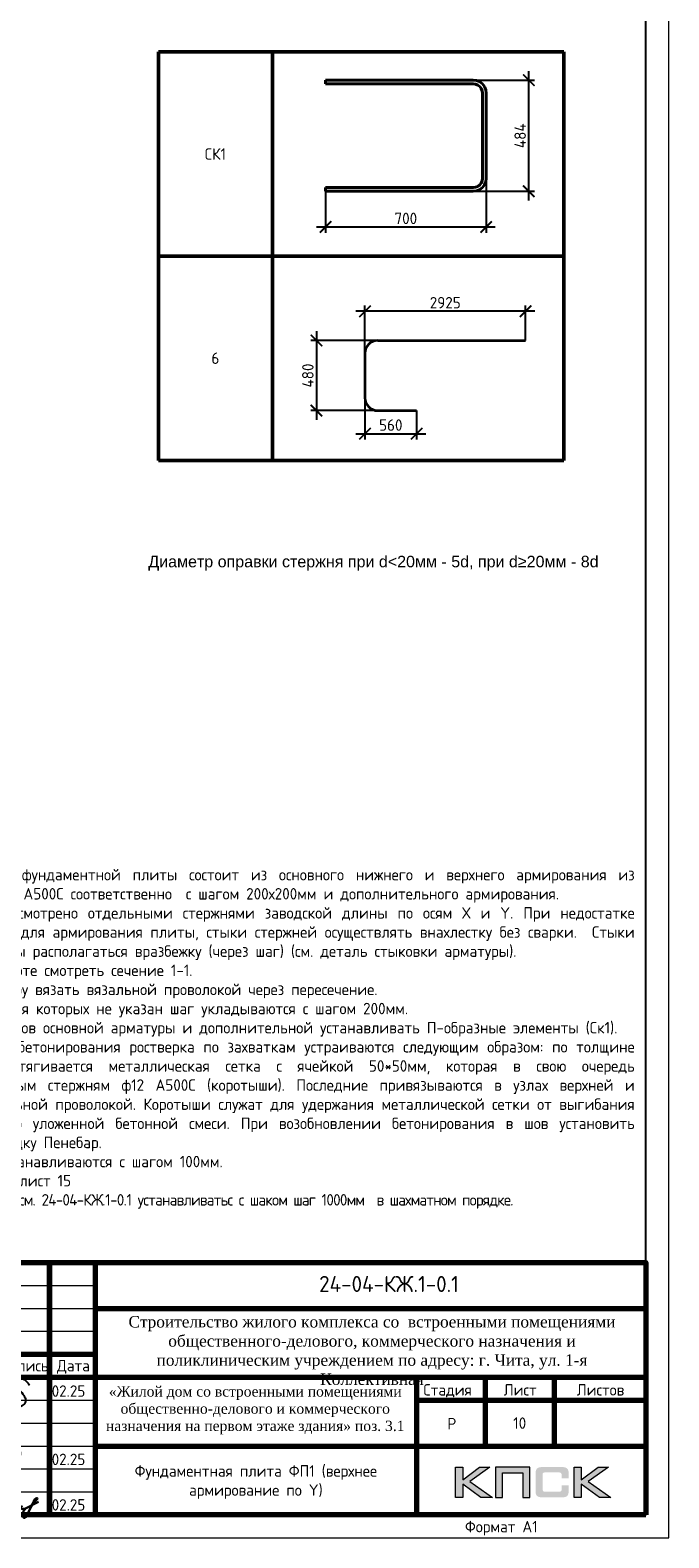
# Model space of a CAD drawing. Header units: millimetres. Extents: x -93479 to 1057970, y -66333 to 172656.
# Tile 391 of 473: x 857734 to 871653, y 1090 to 33940. Entities that reach past the tile are written whole.
import ezdxf
from ezdxf.enums import TextEntityAlignment as Align

# ---------------------------------------------------------------- set-up
doc = ezdxf.new("R2010")
doc.units = ezdxf.units.MM
for name, color, linetype, lineweight in [('Арм_хомуты', 133, 'Continuous', 18), ('Выноски', 20, 'Continuous', 20), ('Каркасы ригель', 3, 'Continuous', 0), ('РАЗМЕРЫ', 7, 'Continuous', 9), ('Рамка', 7, 'Continuous', 70), ('Текст', 7, 'Continuous', 25), ('ТОНКИЕ', 7, 'Continuous', 9)]:
    doc.layers.add(name, color=color, linetype=linetype, lineweight=lineweight)
for name, color, linetype in [('Размеры _поперечного армирования', 7, 'Continuous'), ('Рамка печать', 7, 'Continuous'), ('ТОЛСТЫЕ_ОСНОВНЫЕ', 6, 'Continuous')]:
    doc.layers.add(name, color=color, linetype=linetype)
doc.styles.add('GOST 2.304', font='CS_Gost2304.shx')
doc.styles.add('GOST-2.304_Type-B', font='GOST_Common.ttf')
doc.styles.get("Standard").update_dxf_attribs({"font": 'arial.ttf'})
doc.styles.add('style1', font='GOST_Common.ttf', dxfattribs={"height": 500})
doc.styles.add('ГОСТ', font='GOST_Common.ttf')
doc.dimstyles.new('СПДС', dxfattribs={"dimscale": 100, "dimtxt": 2.5, "dimasz": 2.5, "dimexe": 1.25, "dimexo": 0, "dimtad": 1, "dimdec": 0, "dimtxsty": 'GOST-2.304_Type-B', "dimblk": 'ARCHTICK', "dimcen": 2.5, "dimdle": 2, "dimadec": 0, "dimazin": 2, "dimtfac": 0.75, "dimtdec": 0, "dimtmove": 1, "dimatfit": 3, "dimfxl": 1, "dimtolj": 1, "dimarcsym": 1})

# ---------------------------------------------------------------- blocks, each defined once
blk = doc.blocks.new('*U1952')
at = {"layer": 'ТОЛСТЫЕ_ОСНОВНЫЕ', "color": 7}
blk.add_lwpolyline([(20, 5), (836, 5), (836, 589), (20, 589)], close=True, dxfattribs=at)
at = {"layer": 'ТОНКИЕ', "color": 7}
blk.add_lwpolyline([(0, 0), (841, 0), (841, 594), (0, 594)], close=True, dxfattribs=at)
at = {"layer": 'Текст', "style": 'style1'}
blk.add_text('Формат А1', height=2.5, dxfattribs=at).set_placement((796.57, 1.2))
blk = doc.blocks.new('11')
at = {"layer": 'ТОНКИЕ'}
for p, q in [((47885, 66608), (47944, 66700)), ((47944, 66700), (47962, 66737)), ((47962, 66737), (47989, 66781)), ((47989, 66781), (48016, 66806)), ((48016, 66806), (48038, 66823)), ((48038, 66823), (48060, 66786)), ((48060, 66786), (48058, 66769))]:
    blk.add_line(p, q, dxfattribs=at)
blk.add_lwpolyline([(47863, 66761), (47937, 66865), (47843, 66458), (47885, 66564), (47905, 66616), (47954, 66628), (47979, 66606), (47957, 66539), (47937, 66487), (47947, 66458), (47991, 66470), (48051, 66611), (48041, 66569), (48023, 66505), (48023, 66448), (48065, 66448), (48090, 66529), (48110, 66608), (48043, 66369), (47972, 66275), (47954, 66344), (47991, 66389), (48078, 66431), (48142, 66470), (48154, 66441), (48204, 66512), (48246, 66606), (48209, 66455), (48204, 66418), (48295, 66574), (48265, 66463), (48265, 66455), (48312, 66453), (48342, 66529), (48347, 66584), (48337, 66465), (48349, 66453), (48401, 66569), (48443, 66616), (48461, 66678), (48466, 66727), (48436, 66811), (48399, 66754), (48399, 66618), (48389, 66549), (48374, 66507), (48416, 66564), (48441, 66576), (48451, 66524), (48433, 66482), (48419, 66453), (48424, 66428), (48458, 66421)], dxfattribs=at)
blk = doc.blocks.new('яяя')
at = {"lineweight": 30}
for points in [[(345424, 110432), (345425, 110410), (345424, 110397), (345417, 110379), (345406, 110350), (345390, 110319), (345357, 110275), (345310, 110221), (345265, 110176), (345198, 110110), (345161, 110077), (345133, 110066), (345116, 110066), (345102, 110075), (345090, 110091), (345082, 110115), (345074, 110146), (345066, 110182), (345064, 110206), (345067, 110234), (345077, 110278), (345095, 110320), (345114, 110361), (345134, 110395), (345159, 110428), (345195, 110469), (345228, 110506), (345284, 110560), (345331, 110595), (345379, 110625), (345435, 110648), (345486, 110670), (345532, 110686), (345573, 110696), (345605, 110698), (345621, 110695), (345635, 110687), (345648, 110671), (345656, 110649), (345659, 110625), (345659, 110583), (345656, 110553), (345647, 110523), (345635, 110489), (345387, 110033), (345349, 109985), (345311, 109948), (345247, 109889), (345209, 109858), (345192, 109844), (345180, 109837), (345157, 109833), (345150, 109835), (345140, 109842), (345135, 109856), (345138, 109881), (345148, 109892), (345183, 109930), (345267, 110024), (345343, 110105), (345455, 110213), (345617, 110343), (345775, 110456), (345811, 110526), (345838, 110607), (345890, 110740), (345902, 110771), (345698, 110295), (345672, 110226), (345626, 110132), (345572, 110032), (345518, 109953), (345481, 109918), (345497, 110001), (345567, 110147), (345655, 110301), (345760, 110442)], [(345481, 109918), (345476, 109896), (345475, 109874), (345485, 109861), (345506, 109866), (345539, 109891), (345632, 109983), (345968, 110450), (346022, 110527), (346029, 110560), (346027, 110579), (346026, 110590), (346010, 110605), (345993, 110609), (345975, 110601), (345962, 110584), (345954, 110562), (345857, 110421), (345783, 110292), (345741, 110183), (345701, 110079), (345665, 109985), (345660, 109952), (345666, 109929), (345669, 109915), (345682, 109910), (345702, 109914), (345735, 109941), (345846, 110007), (346065, 110160), (346075, 110193), (346070, 110217), (346066, 110236), (346052, 110241), (346030, 110241), (346007, 110228), (345978, 110203), (345960, 110164), (345892, 110010), (345895, 109986), (345904, 109966), (345925, 109964), (345969, 109968), (346045, 110000), (346218, 110114), (346261, 110154), (346280, 110184), (346282, 110210), (346278, 110225), (346263, 110229), (346241, 110222), (346220, 110198), (346162, 110049), (345989, 109904), (345932, 109849), (345906, 109805), (345891, 109739), (345890, 109690), (345899, 109652), (345924, 109647), (345956, 109655), (345980, 109674), (346058, 109838), (346158, 110046), (346261, 110098), (346314, 110120), (346292, 110079), (346269, 110036), (346261, 110008), (346267, 109998), (346293, 109998), (346363, 110039), (346445, 110095), (346421, 110068), (346414, 110040), (346407, 110011), (346416, 109990), (346466, 109972), (346509, 109977), (346574, 109984), (347172, 110293)], [(346586, 109971), (346543, 109917), (346509, 109873), (346489, 109825), (346475, 109767), (346472, 109710), (346478, 109675), (346485, 109641), (346501, 109621), (346517, 109602), (346542, 109589), (346568, 109592), (346605, 109620), (346680, 109731), (346736, 109842), (346865, 110115), (346962, 110290), (346969, 110318), (346979, 110360), (347013, 110403), (347056, 110434), (347091, 110450), (347109, 110450), (347121, 110434), (347115, 110405), (347072, 110355), (347012, 110307), (346924, 110222)]]:
    blk.add_lwpolyline(points, dxfattribs=at)
blk = doc.blocks.new('Патрушев')
at = {"color": 7, "lineweight": 25}
blk.add_lwpolyline([(58.5, -35.1), (59.7, -32), (60.2, -29.8), (60.5, -28.8), (60.8, -27.6), (61.1, -26.3), (61.4, -24.7), (61.6, -23), (61.8, -21.6), (61.8, -20.5), (61.7, -19.5), (61.5, -18.6), (61.3, -17.9), (61, -17.3), (60.6, -16.9), (60.5, -16.7), (60.4, -16.6), (60.3, -16.5), (60, -16.4), (59.7, -16.4), (59.6, -16.4), (59.4, -16.5), (59.3, -16.7), (59.3, -17), (59.4, -17.1), (61.8, -21), (63.1, -22.9), (63.7, -23.6), (64.5, -24.6), (65.5, -25.9), (66.4, -27.1), (66.9, -27.7), (67.4, -28.4), (67.7, -28.9), (68, -29.5), (68.4, -30.4), (68.7, -31), (68.8, -31.7), (68.9, -32.2), (68.9, -32.7), (68.9, -33.3), (68.8, -33.8), (68.6, -34.6), (68.3, -35.2), (67.9, -35.7), (67.6, -36.2), (66.9, -36.8), (66.4, -37.1), (65.9, -37.5), (65.3, -37.9), (64.8, -38.1), (64.1, -38.3), (63.6, -38.4), (62.5, -38.5), (61.6, -38.5), (60.9, -38.4), (60.1, -38.3), (59.3, -38), (58.4, -37.7), (57.7, -37.5), (56.6, -37.3), (55.9, -36.9), (54.9, -36.3), (53.8, -35.7), (53.1, -35.2), (52.2, -34.7), (51.3, -34.1), (50.1, -33.3), (49.1, -32.3), (48, -31.1), (47.1, -29.9), (46.1, -28.7), (45.2, -27.6), (44.7, -26.5), (44.3, -25.1), (44, -24.3), (44, -23.3), (43.9, -22.5), (44, -21.5), (44.2, -20.6), (44.5, -20), (44.7, -19.1), (45, -18.2), (45.5, -17.4), (45.8, -16.9), (46.4, -16.1), (47, -15.5), (47.8, -14.8), (48.6, -14.3), (49.4, -13.8), (50.5, -13.3), (51.6, -12.9), (52.7, -12.5), (54.2, -12.1), (55.4, -11.9), (56.9, -11.8), (58.3, -11.8), (59.6, -11.9), (61, -12.1), (62.7, -12.4), (64.5, -12.9), (66.2, -13.6), (67.6, -14.3), (68.9, -15.1), (70, -16.3), (71.1, -17.5), (71.7, -18.3), (72.3, -19.3)], dxfattribs=at)
blk = doc.blocks.new('A$Cd09756da')
at = {"layer": 'Рамка печать', "lineweight": 20}
h = blk.add_hatch(color=7, dxfattribs=at)
h.paths.add_polyline_path([(-3400, 1040), (-3624, 1040), (-3991, 764), (-3991, 1040), (-4146, 1040), (-4146, 378), (-3991, 378), (-3991, 669), (-3594, 378), (-3346, 378), (-3840, 728)])
h.paths.add_polyline_path([(-3122, 915), (-2683, 915), (-2683, 378), (-2529, 378), (-2529, 1040), (-2693, 1040), (-3276, 1040), (-3276, 883), (-3276, 378), (-3122, 378)])
h.paths.add_polyline_path([(-1408, 1043), (-1563, 1043), (-1563, 380), (-1408, 380), (-1408, 672), (-1011, 380), (-763, 380), (-1257, 731), (-817, 1043), (-1041, 1043), (-1408, 767)])
blk.add_hatch(color=7, dxfattribs=at).paths.add_polyline_path([(-1693, 970), (-1695, 977), (-1697, 983), (-1701, 989), (-1704, 996), (-1708, 1000), (-1712, 1005), (-1716, 1010), (-1720, 1014), (-1725, 1017), (-1731, 1021), (-1737, 1025), (-1744, 1028), (-1750, 1030), (-1758, 1033), (-1765, 1035), (-1783, 1038), (-1802, 1041), (-1823, 1043), (-1846, 1043), (-2242, 1043), (-2265, 1043), (-2285, 1041), (-2305, 1038), (-2322, 1035), (-2330, 1032), (-2338, 1030), (-2344, 1028), (-2351, 1024), (-2357, 1021), (-2363, 1017), (-2368, 1014), (-2372, 1010), (-2376, 1005), (-2380, 1000), (-2384, 996), (-2387, 989), (-2390, 983), (-2393, 976), (-2396, 970), (-2398, 962), (-2401, 946), (-2404, 928), (-2406, 908), (-2406, 887), (-2406, 538), (-2406, 516), (-2404, 496), (-2401, 478), (-2398, 461), (-2396, 454), (-2393, 447), (-2390, 440), (-2387, 434), (-2384, 429), (-2380, 423), (-2376, 419), (-2372, 414), (-2368, 410), (-2362, 406), (-2357, 403), (-2351, 399), (-2344, 396), (-2337, 394), (-2330, 391), (-2322, 389), (-2305, 385), (-2285, 383), (-2264, 381), (-2242, 380), (-1846, 380), (-1823, 381), (-1802, 382), (-1783, 385), (-1766, 389), (-1758, 391), (-1750, 393), (-1744, 396), (-1737, 399), (-1731, 402), (-1725, 406), (-1720, 410), (-1716, 414), (-1712, 418), (-1708, 423), (-1704, 428), (-1701, 434), (-1697, 440), (-1695, 446), (-1693, 454), (-1690, 461), (-1686, 478), (-1684, 496), (-1682, 516), (-1682, 538), (-1682, 647), (-1836, 647), (-1836, 558), (-1836, 552), (-1837, 546), (-1838, 540), (-1840, 535), (-1842, 530), (-1844, 526), (-1846, 522), (-1850, 519), (-1853, 515), (-1857, 513), (-1862, 511), (-1867, 508), (-1872, 507), (-1878, 506), (-1884, 506), (-1890, 505), (-2209, 505), (-2214, 506), (-2219, 506), (-2223, 508), (-2227, 511), (-2231, 513), (-2235, 516), (-2238, 519), (-2241, 523), (-2244, 528), (-2246, 532), (-2248, 536), (-2249, 541), (-2251, 551), (-2252, 560), (-2252, 878), (-2252, 884), (-2251, 889), (-2250, 894), (-2248, 899), (-2247, 903), (-2245, 906), (-2242, 910), (-2240, 913), (-2236, 916), (-2233, 919), (-2229, 921), (-2225, 922), (-2220, 923), (-2215, 924), (-2210, 925), (-2204, 925), (-1890, 925), (-1884, 925), (-1878, 924), (-1872, 923), (-1868, 921), (-1863, 919), (-1858, 917), (-1854, 914), (-1851, 911), (-1847, 907), (-1844, 903), (-1842, 899), (-1840, 894), (-1838, 889), (-1837, 884), (-1836, 878), (-1836, 872), (-1836, 799), (-1682, 799), (-1682, 887), (-1682, 908), (-1684, 928), (-1686, 946), (-1690, 962)])
at = {"layer": 'Рамка', "color": 7}
for p, q in [((-17500, 3000), (-17500, 5500)), ((-15500, 3000), (-15500, 5500)), ((-12000, 4500), (0, 4500)), ((-18500, 3500), (-12000, 3500)), ((-18500, 3000), (0, 3000)), ((-3500, 3000), (-3500, 1500)), ((-2000, 3000), (-2000, 1500)), ((-5000, 2500), (0, 2500)), ((-5000, 2500), (0, 2500)), ((-12000, 1500), (0, 1500))]:
    blk.add_line(p, q, dxfattribs=at)
at = {"layer": 'Рамка'}
for p, q in [((-16500, 0), (-16500, 5500)), ((-14500, 0), (-14500, 5500)), ((-14500, 5500), (-14500, 0)), ((-13000, 5500), (-13000, 0)), ((-13000, 0), (-13000, 5500)), ((-12000, 5500), (-12000, 0)), ((-5000, 3000), (-5000, 0))]:
    blk.add_line(p, q, dxfattribs=at)
at = {"layer": 'Рамка', "color": 7, "lineweight": 15}
for p, q in [((-18500, 5000), (-12000, 5000)), ((-18500, 4500), (-12000, 4500)), ((-18500, 4000), (-12000, 4000)), ((-18500, 2500), (-12000, 2500)), ((-18500, 2000), (-12000, 2000)), ((-18500, 1500), (-12000, 1500)), ((-18500, 1000), (-12000, 1000)), ((-18500, 500), (-12000, 500))]:
    blk.add_line(p, q, dxfattribs=at)
at = {"layer": 'Рамка'}
blk.add_lwpolyline([(0, 0), (-18500, 0), (-18500, 5500), (0, 5500)], close=True, dxfattribs=at)
at = {"layer": 'Рамка печать', "color": 7, "lineweight": 20}
for points in [[(-4146, 378), (-4146, 1040), (-3991, 1040), (-3991, 764), (-3624, 1040), (-3400, 1040), (-3840, 728), (-3346, 378), (-3594, 378), (-3991, 669), (-3991, 378), (-4146, 378)], [(-3122, 378), (-3122, 915), (-2683, 915), (-2683, 378), (-2529, 378), (-2529, 1040), (-2693, 1040), (-3276, 1040), (-3276, 883), (-3276, 378), (-3122, 378)], [(-1563, 380), (-1563, 1043), (-1408, 1043), (-1408, 767), (-1041, 1043), (-817, 1043), (-1257, 731), (-763, 380), (-1011, 380), (-1408, 672), (-1408, 380), (-1563, 380)]]:
    blk.add_lwpolyline(points, close=True, dxfattribs=at)
at = {"color": 5, "xscale": 24.5, "yscale": 24.5, "zscale": 24.5}
blk.add_blockref('Патрушев', (-15207, 3298), dxfattribs=at)
at = {"color": 2, "lineweight": 60, "xscale": 0.5, "yscale": 0.5, "zscale": 0.5}
blk.add_blockref('яяя', (-186821, -54859), dxfattribs=at)
at = {"layer": 'Выноски', "color": 0}
blk.add_blockref('11', (-62086, -65365), dxfattribs=at)
at = {"layer": 'Текст', "color": 7, "style": 'ГОСТ'}
blk.add_text('24-04-КЖ.1-0.1', height=350, dxfattribs=at).set_placement((-5599, 5031), align=Align.MIDDLE_CENTER)
for s, p in [('Изм.', (-18237, 3141)), ('Лист', (-16298, 3139)), ('N док.', (-15435, 3141)), ('Подпись', (-14257, 3127)), ('Дата', (-12835, 3127)), ('Стадия', (-4850, 2600)), ('Лист', (-3100, 2600)), ('Листов', (-1508, 2600)), ('Р', (-4328, 1863))]:
    blk.add_text(s, height=250, dxfattribs=at).set_placement(p)
at = {"layer": 'Текст', "color": 7, "style": 'ГОСТ', "width": 0.9}
blk.add_text('Кол.уч.', height=250, dxfattribs=at).set_placement((-17435, 3143))
at = {"layer": 'Текст', "color": 7, "style": 'ГОСТ'}
for s, width, gutter_width, heights, insert, char_height, attachment_point in [('\\pxqc;{\\fTimes New Roman|b0|i0|c204|p18;\\C256;Строительство жилого комплекса со  встроенными помещениями общественного-делового, коммерческого назначения и поликлиническим учреждением по адресу: г. Чита, ул. 1-я Коллективная}', 11543.07, 12.5, [0], (-11741, 4333), 250, 1), ('\\pxqc;{\\fTimes New Roman|b0|i0|c204|p18;\\C256;«Жилой дом со встроенными помещениями общественно-делового и коммерческого назначения на первом этаже здания» поз. 3.1}', 7000, 12.5, [1500], (-12014, 2803), 225, 1), ('{\\C256;Куликов}', 2000, 1250, [0], (-16432, 1050), 250, 7)]:
    blk.add_mtext_dynamic_manual_height_columns(s, width=width, gutter_width=gutter_width, heights=heights, dxfattribs=dict(at, insert=insert, char_height=char_height, attachment_point=attachment_point))
at = {"layer": 'Текст', "color": 7, "char_height": 250, "attachment_point": 7, "style": 'ГОСТ'}
for s, insert in [('ГИП', (-18407, 2573)), ('Патрушев', (-16471, 2500)), ('02.25', (-12950, 2573)), ('Исполнит.', (-18427, 1127)), ('02.25', (-12950, 1085)), ('Н.контр.', (-18413, 79)), ('Жукова', (-16477, 79)), ('02.25', (-12950, 93))]:
    blk.add_mtext(s, dxfattribs=dict(at, insert=insert))
blk = doc.blocks.new('*T825')
at = {"layer": 'Каркасы ригель', "color": 0, "linetype": 'ByBlock', "lineweight": -2}
for p, q in [((0, 0), (1500, 0)), ((0, -1000), (1500, -1000))]:
    blk.add_line(p, q, dxfattribs=at)
at = {"layer": 'Каркасы ригель', "color": 0, "linetype": 'ByBlock', "lineweight": 50}
for p, q in [((0, 0), (0, -1000)), ((1500, 0), (1500, -1000))]:
    blk.add_line(p, q, dxfattribs=at)
at = {"layer": 'Каркасы ригель', "color": 0, "linetype": 'Continuous', "lineweight": 0, "insert": (750, -500), "char_height": 250, "width": 1000, "attachment_point": 5, "style": 'ГОСТ'}
blk.add_mtext('10', dxfattribs=at)
blk = doc.blocks.new('*T1714')
at = {"layer": 'Выноски', "color": 0, "linetype": 'ByBlock', "lineweight": 50}
for p, q in [((0, 0), (8834, 0)), ((0, 0), (0, -8899)), ((2484, 0), (2484, -8899)), ((8834, 0), (8834, -8899)), ((0, -4449), (8834, -4449)), ((0, -8899), (8834, -8899))]:
    blk.add_line(p, q, dxfattribs=at)
at = {"layer": 'Выноски', "color": 0, "char_height": 250, "width": 2183.67, "attachment_point": 5, "style": 'GOST-2.304_Type-B'}
for s, insert in [('СК1', (1242, -2225)), ('6', (1242, -6674))]:
    blk.add_mtext(s, dxfattribs=dict(at, insert=insert))
blk = doc.blocks.new('*U720')
at = {"color": 0, "linetype": 'ByBlock', "lineweight": -2}
for p, q in [((-242, 40), (-242, 684)), ((-226, 684), (-242, 684)), ((-226, 40), (-226, 684)), ((226, 40), (226, 684)), ((226, 684), (242, 684)), ((242, 40), (242, 684)), ((-240.1, 25.5), (-242, 40)), ((-234.5, 12), (-240.1, 25.5)), ((-225.6, 0.4), (-234.5, 12)), ((-224.6, 29.6), (-226, 40)), ((-214, -8.5), (-225.6, 0.4)), ((-220.6, 20), (-224.6, 29.6)), ((-214.3, 11.7), (-220.6, 20)), ((-206, 5.4), (-214.3, 11.7)), ((-196.4, 1.4), (-206, 5.4)), ((-186, 0), (-196.4, 1.4)), ((-186, 0), (186, 0)), ((186, 0), (196.4, 1.4)), ((196.4, 1.4), (206, 5.4)), ((206, 5.4), (214.3, 11.7)), ((214, -8.5), (225.6, 0.4)), ((214.3, 11.7), (220.6, 20)), ((220.6, 20), (224.6, 29.6)), ((224.6, 29.6), (226, 40)), ((225.6, 0.4), (234.5, 12)), ((234.5, 12), (240.1, 25.5)), ((240.1, 25.5), (242, 40)), ((-200.5, -14.1), (-214, -8.5)), ((-186, -16), (-200.5, -14.1)), ((186, -16), (-186, -16)), ((186, -16), (200.5, -14.1)), ((200.5, -14.1), (214, -8.5))]:
    blk.add_line(p, q, dxfattribs=at)
at = {"style": 'GOST 2.304', "oblique": 15, "flags": 9}
for tag, p in [('ПОЗИЦИЯ', (950.2, -185)), ('ДИАМЕТР', (950.5, -189.3)), ('КЛАСС', (950.8, -193.8)), ('ДЛИНА', (951.2, -198.5)), ('МАССА', (951.5, -203.9))]:
    blk.add_attdef(tag, p, '', height=2.5, dxfattribs=at)
blk = doc.blocks.new('_ArchTick')
at = {"color": 0, "linetype": 'ByBlock', "const_width": 0.15}
blk.add_lwpolyline([(-0.5, -0.5), (0.5, 0.5)], dxfattribs=at)
blk = doc.blocks.new('*D1712')
at = {"layer": 'DEFPOINTS', "color": 0, "transparency": 16777216}
for p in [(867671, 30824), (864171, 30504), (867671, 29651)]:
    blk.add_point(p, dxfattribs=at)
at = {"layer": 'РАЗМЕРЫ', "color": 0, "lineweight": -2, "transparency": 16777216}
for p, q in [((867671, 30824), (867671, 29526)), ((864171, 30504), (864171, 29526)), ((863971, 29651), (867871, 29651))]:
    blk.add_line(p, q, dxfattribs=at)
at = {"layer": 'РАЗМЕРЫ', "color": 0, "lineweight": -2, "transparency": 16777216, "xscale": 250, "yscale": 250, "zscale": 250, "rotation": 180}
blk.add_blockref('_ArchTick', (864171, 29651), dxfattribs=at)
at = {"layer": 'РАЗМЕРЫ', "color": 0, "lineweight": -2, "transparency": 16777216, "xscale": 250, "yscale": 250, "zscale": 250}
blk.add_blockref('_ArchTick', (867671, 29651), dxfattribs=at)
at = {"layer": 'РАЗМЕРЫ', "color": 0, "transparency": 16777216, "insert": (865921, 29838), "char_height": 250, "attachment_point": 5, "style": 'GOST-2.304_Type-B'}
blk.add_mtext('\\A1;700', dxfattribs=at)
blk = doc.blocks.new('*D1713')
at = {"layer": 'DEFPOINTS', "color": 0, "transparency": 16777216}
for p in [(867391, 32849), (868601, 32849), (867391, 30429)]:
    blk.add_point(p, dxfattribs=at)
at = {"layer": 'РАЗМЕРЫ', "color": 0, "lineweight": -2, "transparency": 16777216}
for p, q in [((868601, 30229), (868601, 33049)), ((867391, 32849), (868726, 32849)), ((867391, 30429), (868726, 30429))]:
    blk.add_line(p, q, dxfattribs=at)
at = {"layer": 'РАЗМЕРЫ', "color": 0, "lineweight": -2, "transparency": 16777216, "xscale": 250, "yscale": 250, "zscale": 250}
for p, rotation in [((868601, 32849), 90), ((868601, 30429), 270)]:
    blk.add_blockref('_ArchTick', p, dxfattribs=dict(at, rotation=rotation))
at = {"layer": 'РАЗМЕРЫ', "color": 0, "transparency": 16777216, "insert": (868413, 31639), "char_height": 250, "attachment_point": 5, "rotation": 90, "style": 'GOST-2.304_Type-B'}
blk.add_mtext('\\A1;484', dxfattribs=at)
blk = doc.blocks.new('*D1715')
at = {"layer": 'DEFPOINTS', "color": 0, "ltscale": 100, "transparency": 16777216}
for p in [(865030, 27814), (868530, 27179), (865030, 26899)]:
    blk.add_point(p, dxfattribs=at)
at = {"layer": 'Размеры _поперечного армирования', "color": 0, "lineweight": -2, "transparency": 16777216}
for p, q in [((865030, 26899), (865030, 27939)), ((868530, 27179), (868530, 27939)), ((868730, 27814), (864830, 27814))]:
    blk.add_line(p, q, dxfattribs=at)
at = {"layer": 'Размеры _поперечного армирования', "color": 0, "lineweight": -2, "ltscale": 100, "transparency": 16777216, "xscale": 250, "yscale": 250, "zscale": 250, "rotation": 180}
blk.add_blockref('_ArchTick', (865030, 27814), dxfattribs=at)
at = {"layer": 'Размеры _поперечного армирования', "color": 0, "lineweight": -2, "ltscale": 100, "transparency": 16777216, "xscale": 250, "yscale": 250, "zscale": 250}
blk.add_blockref('_ArchTick', (868530, 27814), dxfattribs=at)
at = {"layer": 'Размеры _поперечного армирования', "color": 0, "ltscale": 100, "transparency": 16777216, "insert": (866780, 28001), "char_height": 250, "attachment_point": 5, "style": 'GOST-2.304_Type-B'}
blk.add_mtext('\\A1;2925', dxfattribs=at)
blk = doc.blocks.new('*D1716')
at = {"layer": 'DEFPOINTS', "color": 0, "ltscale": 100, "transparency": 16777216}
for p in [(865327, 27179), (863974, 25650), (865310, 25650)]:
    blk.add_point(p, dxfattribs=at)
at = {"layer": 'Размеры _поперечного армирования', "color": 0, "lineweight": -2, "transparency": 16777216}
for p, q in [((863974, 27379), (863974, 25450)), ((865327, 27179), (863849, 27179)), ((865310, 25650), (863849, 25650))]:
    blk.add_line(p, q, dxfattribs=at)
at = {"layer": 'Размеры _поперечного армирования', "color": 0, "lineweight": -2, "ltscale": 100, "transparency": 16777216, "xscale": 250, "yscale": 250, "zscale": 250}
for p, rotation in [((863974, 27179), 90), ((863974, 25650), 270)]:
    blk.add_blockref('_ArchTick', p, dxfattribs=dict(at, rotation=rotation))
at = {"layer": 'Размеры _поперечного армирования', "color": 0, "ltscale": 100, "transparency": 16777216, "insert": (863786, 26415), "char_height": 250, "attachment_point": 5, "rotation": 90, "style": 'GOST-2.304_Type-B'}
blk.add_mtext('\\A1;480', dxfattribs=at)
blk = doc.blocks.new('*D1717')
at = {"layer": 'DEFPOINTS', "color": 0, "ltscale": 100, "transparency": 16777216}
for p in [(865030, 25922), (866156, 25650), (866156, 25147)]:
    blk.add_point(p, dxfattribs=at)
at = {"layer": 'Размеры _поперечного армирования', "color": 0, "lineweight": -2, "transparency": 16777216}
for p, q in [((865030, 25922), (865030, 25022)), ((866156, 25650), (866156, 25022)), ((864830, 25147), (866356, 25147))]:
    blk.add_line(p, q, dxfattribs=at)
at = {"layer": 'Размеры _поперечного армирования', "color": 0, "lineweight": -2, "ltscale": 100, "transparency": 16777216, "xscale": 250, "yscale": 250, "zscale": 250, "rotation": 180}
blk.add_blockref('_ArchTick', (865030, 25147), dxfattribs=at)
at = {"layer": 'Размеры _поперечного армирования', "color": 0, "lineweight": -2, "ltscale": 100, "transparency": 16777216, "xscale": 250, "yscale": 250, "zscale": 250}
blk.add_blockref('_ArchTick', (866156, 25147), dxfattribs=at)
at = {"layer": 'Размеры _поперечного армирования', "color": 0, "ltscale": 100, "transparency": 16777216, "insert": (865593, 25335), "char_height": 250, "attachment_point": 5, "style": 'GOST-2.304_Type-B'}
blk.add_mtext('\\A1;560', dxfattribs=at)

msp = doc.modelspace()

# ---------------------------------------------------------------- linework, layer by layer
at = {"layer": 'РАЗМЕРЫ', "color": 7, "lineweight": 35}
for points in [[(865309.9, 27179.3), (868529.9, 27179.3)], [(865029.9, 26899.3), (865029.9, 25930.3)], [(865309.9, 25650.3), (866155.8, 25650.3)]]:
    msp.add_lwpolyline(points, dxfattribs=at)
for centre, start, end in [((865309.9, 26899.3), 90, 180), ((865309.9, 25930.3), 180, 270)]:
    msp.add_arc(centre, 280, start, end, dxfattribs=at)

# ---------------------------------------------------------------- block references
at = {"xscale": 100, "yscale": 100, "zscale": 100}
msp.add_blockref('*U1952', (787553, 1090.3), dxfattribs=at)
for name, p in [('*T1714', (860528.1, 33465.5)), ('*T825', (867653, 4090.3))]:
    msp.add_blockref(name, p)
at = {"lineweight": 50, "ltscale": 100}
msp.add_blockref('A$Cd09756da', (871153, 1590.3), dxfattribs=at)
at = {"layer": 'Арм_хомуты', "color": 7, "lineweight": 40, "xscale": -5, "yscale": 5, "zscale": 5, "rotation": 90}
msp.add_blockref('*U720', (867590.6, 31638.7), dxfattribs=at)

# ---------------------------------------------------------------- texts
at = {"layer": 'РАЗМЕРЫ', "color": 7, "insert": (860309.3, 22486.8), "char_height": 250, "width": 10277.788, "attachment_point": 1}
msp.add_mtext('Диаметр оправки стержня при d<20мм - 5d, при d≥20мм - 8d', dxfattribs=at)
at = {"layer": 'Текст', "insert": (852465.1, 15664.7), "char_height": 250, "width": 18388.819, "attachment_point": 1, "style": 'GOST-2.304_Type-B'}
msp.add_mtext('\\pxi-3,l3,qj,t3;1.^IАрмирование монолитной фундаментной плиты состоит из основного нижнего и верхнего армирования из стержней ∅16 А500С и ∅16 А500С соответственно  с шагом 200х200мм и дополнительного армирования.\\P2.^IАрмирование плиты предусмотрено отдельными стержнями заводской длины по осям Х и Y. При недостатке заводской длины стержней для армирования плиты, стыки стержней осуществлять внахлестку без сварки.  Стыки арматуры внахлестку должны располагаться вразбежку (через шаг) (см. деталь стыковки арматуры).\\P3.^IРаскладку арматуры по высоте смотреть сечение 1-1.\\P4.^IВерхнюю и нижнюю арматуру вязать вязальной проволокой через пересечение.\\P5.^IВсе арматурные стержни, для которых не указан шаг укладываются с шагом 200мм.\\P6.^IПо периметру плиты у концов основной арматуры и дополнительной устанавливать П-образные элементы (Ск1).\\P7.^IРабочие швы в перерывах бетонирования ростверка по захваткам устраиваются следующим образом: по толщине фундаментной плиты растягивается металлическая сетка с ячейкой 50*50мм, которая в свою очередь привязывается к арматурным стержням ф12 А500С (коротыши). Последние привязываются в узлах верхней и нижней сеток плиты вязальной проволокой. Коротыши служат для удержания металлической сетки от выгибания под давлением только что уложенной бетонной смеси. При возобновлении бетонирования в шов установить гидроизоляционную прокладку Пенебар.\\P8.^IПозиции отмечаные "*" устанавливаются с шагом 100мм.\\P9.^IАрмирование приямков см. лист 15\\P{\\T0.9;\\C0;10.^IПоддерживающий каркас  КП1 см. 24-04-КЖ.1-0.1 устанавливатьс с шаком шаг 1000мм  в шахматном порядке.}', dxfattribs=at)
at = {"layer": 'Текст', "color": 7, "insert": (859153, 3090.3), "char_height": 250, "attachment_point": 1, "style": 'ГОСТ'}
msp.add_mtext_dynamic_manual_height_columns('\\pxsm1,qc;\\PФундаментная плита ФП1 (верхнее армирование по Y)', width=7000, gutter_width=12.5, heights=[1500], dxfattribs=at)

# ---------------------------------------------------------------- dimensions: what is measured, and where the dimension line sits
at = {"layer": 'РАЗМЕРЫ', "color": 7}
dim = msp.add_linear_dim(base=(868600.5, 32848.7), p1=(867390.6, 30428.7), p2=(867390.6, 32848.7), angle=90, dimstyle='СПДС', override={"dimlfac": 0.2}, dxfattribs=at)
dim.commit()
dim.dimension.update_dxf_attribs({"geometry": '*D1713', "text_midpoint": (868413, 31638.7)})
dim = msp.add_linear_dim(base=(867670.6, 29650.5), p1=(864170.6, 30504.2), p2=(867670.6, 30824.3), dimstyle='СПДС', override={"dimlfac": 0.2}, dxfattribs=at)
dim.commit()
dim.dimension.update_dxf_attribs({"geometry": '*D1712', "text_midpoint": (865920.6, 29838)})
at = {"layer": 'Размеры _поперечного армирования', "color": 7}
for base, p1, p2, angle, text, picture, middle in [((865029.9, 27813.7), (868529.9, 27179.3), (865029.9, 26899.3), 180, '2925', '*D1715', (866779.9, 28001.3)), ((863973.9, 25650.3), (865327.1, 27179.3), (865309.9, 25650.3), 270, '480', '*D1716', (863786.3, 26414.8)), ((866155.8, 25147), (865030, 25921.9), (866155.8, 25650.3), 180, '560', '*D1717', (865592.9, 25334.6))]:
    dim = msp.add_linear_dim(base=base, p1=p1, p2=p2, angle=angle, text=text, dimstyle='СПДС', dxfattribs=at)
    dim.commit()
    dim.dimension.update_dxf_attribs({"geometry": picture, "text_midpoint": middle})

doc.saveas('drawing.dxf')
